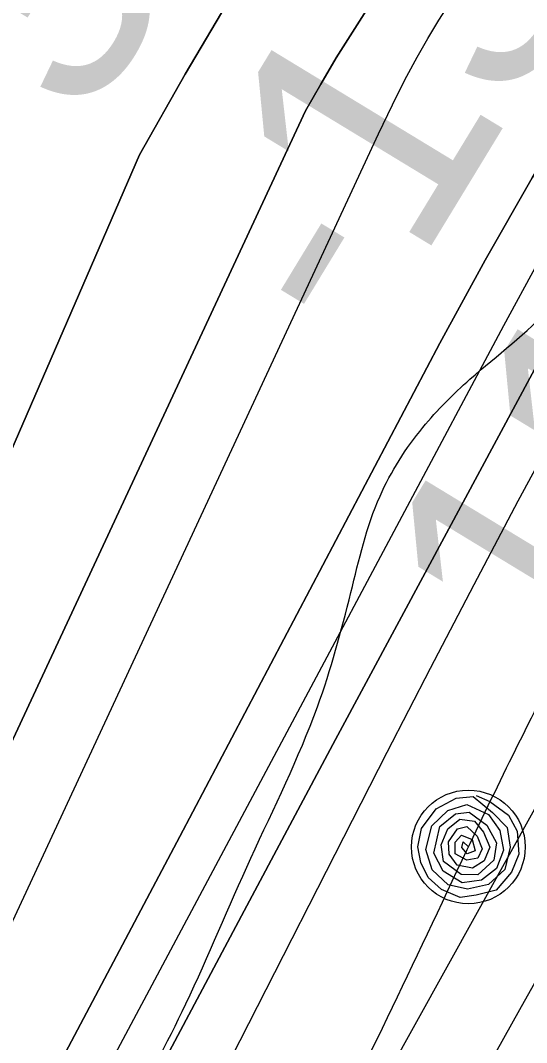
# Model space of a CAD drawing. Extents: x 3297735 to 3335592, y 670436 to 695807.
# Drawn here: x 3314540.4 to 3314682.8, y 682601.6 to 682889.4 of the extents above; entities that cross this region are included whole.
import ezdxf

# ---------------------------------------------------------------- set-up
doc = ezdxf.new("R2010")
doc.units = 0
for name, color, linetype in [('V-RIVR-EDGE', 7, 'Continuous'), ('V-RIVR-RANG', 7, 'Continuous'), ('V-ROAD-CNTR', 7, 'Continuous'), ('V-RRAP-FSHR', 7, 'Continuous'), ('V-TOPO-DPTH', 7, 'Continuous'), ('V-TOPO-MINR', 7, 'Continuous'), ('V-TOPO-WATR', 7, 'Continuous'), ('V-UTIL-LINE', 7, 'Continuous')]:
    doc.layers.add(name, color=color, linetype=linetype)

msp = doc.modelspace()

# ---------------------------------------------------------------- linework, layer by layer
at = {"layer": 'V-RIVR-EDGE'}
msp.add_spline([(3314332.49, 682283.88), (3314344.9, 682287.34), (3314358.11, 682294.67), (3314374.42, 682306.27), (3314394.23, 682317.08), (3314408.21, 682327.13), (3314425.7, 682339.88), (3314434.25, 682347.62), (3314443.2, 682360.39), (3314457.6, 682381.68), (3314472.41, 682411.9), (3314491.89, 682447.14), (3314503.96, 682468.44), (3314519.93, 682495.54), (3314540.57, 682530.4), (3314569.78, 682579.57), (3314586.92, 682612.5), (3314605.25, 682653.56), (3314623.97, 682696.17), (3314633.36, 682728.33), (3314641.57, 682755.46), (3314653.64, 682774.82), (3314666.86, 682788.36), (3314689.79, 682808.86), (3314699.9, 682821.24), (3314716.62, 682840.2), (3314742.69, 682874.26), (3314774.59, 682914.13), (3314793.27, 682940.45), (3314809.22, 682961.74), (3314829.46, 682991.55), (3314848.16, 683027.19), (3314871.52, 683064.75), (3314895.3, 683112.39), (3314930.72, 683167.75), (3314952.14, 683204.16), (3315057.23, 683357.85), (3315078.23, 683381.84), (3315092.99, 683392.28), (3315101.15, 683395.75), (3315113.56, 683398.05), (3315130.23, 683396.45), (3315136.44, 683396.05), (3315142.65, 683398.75), (3315151.58, 683404.93), (3315172.97, 683426.6), (3315192.78, 683442.06), (3315207.17, 683456.37), (3315216.51, 683472.25), (3315223.52, 683484.25), (3315237.14, 683502.83), (3315242.2, 683511.35), (3315243.01, 683524.54), (3315244.19, 683529.19), (3315255.48, 683547.77), (3315279.6, 683579.13), (3315294, 683598.87), (3315305.28, 683613.19), (3315309.97, 683627.14), (3315311.93, 683637.22), (3315317.77, 683644.96), (3315323.59, 683648.05), (3315323.6, 683652.31), (3315326.33, 683655.8), (3315330.61, 683660.83), (3315336.05, 683665.85), (3315339.95, 683675.54), (3315343.47, 683686.39), (3315346.59, 683695.69), (3315347.02, 683710.43), (3315347.43, 683722.45), (3315345.14, 683737.19), (3315345.17, 683749.99), (3315346.75, 683761.23), (3315349.48, 683764.32), (3315349.87, 683767.43), (3315354.17, 683779.05), (3315358.47, 683794.55), (3315362.36, 683800.36), (3315370.14, 683808.48), (3315374.42, 683815.84), (3315383.4, 683837.92), (3315387.32, 683854.98), (3315386.95, 683864.67), (3315385.03, 683871.27), (3315388.14, 683875.14), (3315392.8, 683876.29), (3315394.75, 683880.94), (3315403.32, 683896.43), (3315419.29, 683923.54), (3315433.69, 683947.55), (3315437.2, 683954.52), (3315436.83, 683961.11), (3315438, 683964.99), (3315450.86, 683988.61), (3315458.62, 683992.47), (3315462.51, 683995.17), (3315464.08, 684002.54), (3315468.77, 684016.49), (3315478.5, 684033.53), (3315498.34, 684056.75), (3315513.5, 684070.67), (3315521.28, 684082.29), (3315523.23, 684087.32), (3315534.89, 684097.76), (3315545.01, 684110.54), (3315557.06, 684124.08), (3315577.68, 684151.17), (3315590.51, 684164.33), (3315598.31, 684180.21), (3315604.16, 684192.6), (3315609.61, 684201.51), (3315623.63, 684224.74), (3315637.65, 684249.92), (3315651.66, 684270.43), (3315661.01, 684285.92), (3315665.69, 684296.38), (3315668.82, 684306.85), (3315671.54, 684310.72), (3315680.49, 684322.72), (3315685.93, 684326.58), (3315687.49, 684332.01), (3315687.51, 684337.44), (3315690.62, 684340.92), (3315706.17, 684356.78), (3315715.11, 684366.84), (3315728.72, 684382.71), (3315735.34, 684392), (3315740.79, 684400.13), (3315746.24, 684410.2), (3315754.02, 684419.87), (3315767.64, 684436.9), (3315797.18, 684465.14), (3315824.41, 684496.87), (3315835.68, 684508.87), (3315845.4, 684518.93), (3315855.91, 684533.25), (3315917.34, 684595.92), (3315957, 684638.09), (3315987.3, 684659.73), (3316015.28, 684684.48), (3316035.1, 684702.27), (3316044.05, 684713.5), (3316063.1, 684733.62), (3316100.42, 684768.43), (3316125.29, 684791.63), (3316138.51, 684803.62), (3316150.97, 684823.37), (3316159.55, 684843.13), (3316165.42, 684865.99), (3316173.99, 684881.48), (3316197.71, 684908.18), (3316229.61, 684945.33), (3316249.82, 684965.06), (3316275.47, 684987.88), (3316301.52, 685015.35), (3316311.24, 685022.31), (3316314.74, 685028.11), (3316324.84, 685037.01), (3316331.06, 685041.26), (3316337.27, 685045.12), (3316343.88, 685050.92), (3316349.72, 685059.83), (3316371.5, 685083.43), (3316388.59, 685096.18), (3316398.7, 685107.41), (3316416.19, 685122.87), (3316443.39, 685146.08), (3316453.89, 685155.74), (3316462.82, 685158.82), (3316468.64, 685163.46), (3316479.54, 685177.01), (3316494.69, 685189.77), (3316513.34, 685202.13), (3316536.65, 685221.08), (3316559.19, 685238.47), (3316587.17, 685262.45), (3316636.9, 685301.49), (3316712.28, 685357.54), (3316745.31, 685384.99), (3316768.23, 685402.39), (3316780.67, 685413.21), (3316806.33, 685440.68), (3316819.16, 685455.39), (3316844.44, 685481.7), (3316866.97, 685499.48), (3316882.51, 685511.08), (3316905.85, 685537.39), (3316931.9, 685564.08), (3316969.21, 685598.5), (3316985.92, 685613.59), (3317001.86, 685628.67), (3317017.8, 685644.53), (3317028.68, 685652.65), (3317037.23, 685661.16), (3317052.77, 685673.53), (3317075.3, 685687.82), (3317092.39, 685696.31), (3317103.26, 685703.27), (3317111.03, 685709.84), (3317130.87, 685733.84), (3317147.6, 685754.74), (3317177.16, 685789.18), (3317206.31, 685816.64), (3317272.79, 685885.12), (3317325.67, 685938.89), (3317356.77, 685972.16), (3317386.71, 686002.34), (3317409.64, 686022.45), (3317459.38, 686063.82), (3317493.18, 686088.94), (3317516.11, 686108.66), (3317520.01, 686116.02), (3317520.41, 686123), (3317527.04, 686135.78), (3317538.34, 686157.08), (3317553.89, 686174.89), (3317576.04, 686194.22), (3317585.76, 686203.89), (3317597.05, 686222.09), (3317609.5, 686237.57), (3317632.05, 686261.95), (3317642.16, 686270.84), (3317659.25, 686280.88), (3317668.58, 686290.17), (3317678.68, 686299.45), (3317692.67, 686308.33), (3317712.1, 686324.19), (3317733.86, 686344.3), (3317749.03, 686362.49), (3317772.75, 686387.25), (3317794.13, 686406.59), (3317815.49, 686421.66), (3317821.72, 686429.79), (3317831.45, 686444.5), (3317837.3, 686456.89), (3317843.89, 686458.43), (3317852.43, 686461.9), (3317865.64, 686468.46), (3317881.56, 686479.28), (3317892.45, 686489.33), (3317902.56, 686501.72), (3317906.85, 686510.63), (3317912.32, 686528.84), (3317916.61, 686539.69), (3317920.89, 686544.72), (3317931.77, 686551.67), (3317955.46, 686567.51), (3317973.73, 686582.98), (3317979.95, 686591.88), (3317987.35, 686602.72), (3318007.57, 686624.78), (3318020.39, 686634.83), (3318018.46, 686637.55), (3318030.91, 686653.42), (3318034.78, 686650.69), (3318039.45, 686656.89), (3318050.33, 686664.62), (3318082.55, 686680.82), (3318124.1, 686700.89), (3318142.75, 686715.97), (3318149.36, 686724.09), (3318148.6, 686727.59), (3318152.1, 686732.62), (3318161.82, 686744.62), (3318168.45, 686756.23), (3318174.67, 686766.3), (3318184.4, 686779.46), (3318196.08, 686795.33), (3318211.63, 686812.75), (3318220.97, 686823.97), (3318223.7, 686833.27), (3318227.6, 686840.63), (3318232.66, 686847.21), (3318235.79, 686857.67), (3318240.07, 686864.64), (3318252.91, 686883.22), (3318274.69, 686907.6), (3318298.01, 686928.49), (3318327.13, 686944.7), (3318349.26, 686951.63), (3318362.06, 686955.09), (3318370.22, 686961.27), (3318383.46, 686983.73), (3318391.25, 686996.51), (3318395.14, 686999.99), (3318401.73, 686999.97), (3318407.55, 687001.12), (3318412.6, 687003.82), (3318416.49, 687008.86), (3318422.71, 687016.98), (3318440.6, 687037.49), (3318448.75, 687040.19), (3318453.03, 687042.89), (3318455.76, 687051.42), (3318462.38, 687060.32), (3318484.92, 687082.76), (3318499.31, 687098.23), (3318510.59, 687111), (3318518.77, 687124.94), (3318525, 687134.62), (3318537.83, 687148.55), (3318566.2, 687172.14), (3318582.53, 687190.71), (3318592.64, 687203.1), (3318612.48, 687228.64), (3318628.44, 687251.87), (3318642.05, 687266.57), (3318646.35, 687279.75), (3318655.68, 687290.58), (3318665.01, 687298.71), (3318672.79, 687309.16), (3318676.7, 687321.17), (3318685.65, 687333.94), (3318691.49, 687344.4), (3318699.27, 687352.91), (3318716.37, 687367.22), (3318716.79, 687379.24), (3318717.6, 687392.04), (3318724.22, 687404.82), (3318732, 687415.66), (3318742.88, 687423.77), (3318760.35, 687430.71), (3318770.05, 687431.07), (3318780.9, 687428.33), (3318786.73, 687436.46), (3318804.23, 687454.26), (3318817.46, 687473.23), (3318829.91, 687487.55), (3318848.96, 687509.6), (3318869.19, 687534.37), (3318894.08, 687564.56), (3318929.49, 687611.78), (3318945.82, 687629.19), (3318962.93, 687646.99), (3318977.7, 687660.53), (3318993.65, 687679.88), (3319024.36, 687709.28), (3319059.37, 687753.01), (3319086.2, 687782.03), (3319108.76, 687809.51), (3319125.86, 687827.3), (3319135.21, 687842.41), (3319146.89, 687859.44), (3319161.67, 687877.63), (3319172.56, 687889.63), (3319185.79, 687908.6), (3319206.81, 687940.73), (3319238.34, 687987.58), (3319258.18, 688014.29), (3319282.31, 688048.74), (3319299.82, 688074.29), (3319310.71, 688085.9), (3319319.65, 688093.25), (3319326.26, 688101.37), (3319337.16, 688116.08), (3319351.92, 688127.68), (3319358.93, 688137.36), (3319372.55, 688156.33), (3319390.83, 688181.1), (3319409.12, 688207.04), (3319418.85, 688220.59), (3319428.57, 688231.03), (3319452.68, 688254.63), (3319466.67, 688269.33), (3319477.96, 688285.59), (3319487.29, 688294.49), (3319498.17, 688304.55), (3319498.19, 688312.3), (3319502.08, 688317.33), (3319523.48, 688343.65), (3319546.04, 688372.29), (3319572.1, 688405.58), (3319583.39, 688420.29), (3319604.77, 688443.12), (3319614.49, 688453.95), (3319630.05, 688470.2), (3319645.61, 688490.33), (3319664.28, 688513.94), (3319677.9, 688534.07), (3319689.59, 688553.04), (3319707.1, 688579.37), (3319721.91, 688607.25)], degree=3, dxfattribs=at)
at = {"layer": 'V-ROAD-CNTR'}
msp.add_spline([(3315498.43, 682865.39), (3314901.76, 681854.36), (3314773.19, 681638.15), (3314602.7, 681364.43), (3314477.51, 681178.93), (3314300.96, 680916.57)], degree=3, dxfattribs=at)
at = {"layer": 'V-RRAP-FSHR'}
msp.add_lwpolyline([(3314668.62, 682671.17), (3314672.45, 682669.54), (3314677.71, 682665.65), (3314680.17, 682661.11), (3314680.6, 682654.7), (3314678.54, 682649.58), (3314674.22, 682644.53), (3314668.58, 682643.14), (3314664.08, 682642.48), (3314658.86, 682644.73), (3314655.12, 682648.13), (3314653.03, 682652.36), (3314652.25, 682656.73), (3314653.21, 682661.86), (3314657.34, 682667.46), (3314662.97, 682670.42), (3314667.76, 682670.87), (3314673.18, 682666.38), (3314677.36, 682662.16), (3314678.23, 682656.65), (3314676.65, 682650.38), (3314672.09, 682646.17), (3314666.21, 682644.82), (3314660.76, 682646.07), (3314656.24, 682650.26), (3314654.48, 682655.95), (3314656.14, 682662.64), (3314660.66, 682666.93), (3314665.97, 682668.69), (3314672.08, 682665.87), (3314675.27, 682661.36), (3314676.3, 682655.77), (3314674.34, 682650.6), (3314670.15, 682647.39), (3314664.68, 682646.62), (3314659.3, 682649.86), (3314656.71, 682654.92), (3314658.41, 682662.49), (3314662.84, 682666.05), (3314666.63, 682666.47), (3314671.58, 682662.86), (3314674.38, 682657.83), (3314673.57, 682653.01), (3314669.12, 682648.87), (3314664.38, 682648.92), (3314659.39, 682652.56), (3314658.81, 682657.34), (3314660.69, 682661.83), (3314664.05, 682664.54), (3314668.14, 682663.96), (3314670.67, 682660.89), (3314672.5, 682656.66), (3314670.88, 682652.83), (3314667.56, 682650.75), (3314663.27, 682651.56), (3314661, 682654.63), (3314660.85, 682658.16), (3314663.36, 682661.82), (3314665.95, 682662.44), (3314668.95, 682659.78), (3314670.31, 682656.18), (3314669.09, 682653.58), (3314666.03, 682652.94), (3314662.75, 682654.75), (3314662.73, 682658.02), (3314664.5, 682660.02), (3314667.54, 682658.78), (3314668.32, 682655.59), (3314666.1, 682654.79), (3314664.6, 682656.51), (3314664.96, 682658.16), (3314666.48, 682656.76)], dxfattribs=at)
msp.add_circle((3314666.42, 682656.69), 16, dxfattribs=at)
at = {"layer": 'V-TOPO-DPTH'}
for points in [[(3315009.64, 683345.72), (3314712.51, 682890.46), (3314698.24, 682867.92), (3314684.4, 682845.12), (3314671.2, 682821.94), (3314658.43, 682798.51), (3314585.26, 682659.67), (3314536.12, 682566.69), (3314486.82, 682473.79), (3314437.3, 682381.01), (3314387.63, 682288.31), (3314301.05, 682127.19), (3314288.23, 682104), (3314275.05, 682081.02), (3314261.31, 682058.37), (3314247.22, 682035.93), (3314043.49, 681720.13)], [(3314043.49, 681720.13), (3314247.22, 682035.93), (3314261.31, 682058.37), (3314275.05, 682081.02), (3314288.23, 682104), (3314301.05, 682127.19), (3314387.63, 682288.31), (3314437.3, 682381.01), (3314486.82, 682473.79), (3314536.12, 682566.69), (3314585.26, 682659.67), (3314658.43, 682798.51), (3314671.2, 682821.94), (3314684.4, 682845.12), (3314698.24, 682867.92), (3314712.51, 682890.46), (3315009.64, 683345.72)], [(3314280.51, 682174.96), (3314573.88, 682851.57), (3314586.75, 682874.25), (3314600.01, 682896.69), (3314613.85, 682918.78), (3314628.08, 682940.64), (3314856.74, 683282.22)], [(3314856.74, 683282.22), (3314628.08, 682940.64), (3314613.85, 682918.78), (3314600.01, 682896.69), (3314586.75, 682874.25), (3314573.88, 682851.57), (3314280.51, 682174.96)], [(3313929.05, 681305.78), (3314326.46, 682013.05), (3314333.81, 682026.23), (3314341.1, 682039.44), (3314348.3, 682052.69), (3314355.45, 682065.97), (3314399.75, 682148.96), (3314429.14, 682203.69), (3314458.71, 682258.33), (3314488.54, 682312.81), (3314518.55, 682367.21), (3314726.91, 682742.71), (3314743.13, 682770.98), (3314759.89, 682798.92), (3314777.44, 682826.36), (3314795.53, 682853.47), (3315065.64, 683245.92)], [(3314868.78, 683075.14), (3314827.89, 683014.48), (3314787.32, 682953.58), (3314721.02, 682853.15), (3314714.01, 682842.21), (3314707.2, 682831.15), (3314700.7, 682819.91), (3314694.39, 682808.55), (3314654.92, 682735.11), (3314629.09, 682686.91), (3314603.33, 682638.67), (3314577.68, 682590.37), (3314552.11, 682542.04), (3314338.68, 682137.55), (3314319.4, 682101.39), (3314299.9, 682065.36), (3314280.07, 682029.5), (3314260.03, 681993.76), (3314242.96, 681963.64), (3314213.94, 681913.1), (3314184.55, 681862.77), (3314154.6, 681812.78), (3314124.27, 681763), (3313849.7, 681317.91)], [(3314868.78, 683075.14), (3314827.89, 683014.48), (3314787.32, 682953.58), (3314721.02, 682853.15), (3314714.01, 682842.21), (3314707.2, 682831.15), (3314700.7, 682819.91), (3314694.39, 682808.55), (3314654.92, 682735.11), (3314629.09, 682686.91), (3314603.33, 682638.67), (3314577.68, 682590.37), (3314552.11, 682542.04), (3314338.68, 682137.55), (3314319.4, 682101.39), (3314299.9, 682065.36), (3314280.07, 682029.5), (3314260.03, 681993.76), (3314242.96, 681963.64), (3314213.94, 681913.1), (3314184.55, 681862.77), (3314154.6, 681812.78), (3314124.27, 681763), (3313849.7, 681317.91)], [(3313219.64, 681704.8), (3313252.24, 681747.01), (3313338.92, 681783.45), (3313685.33, 681795.92), (3313941.94, 681858.6), (3314135.29, 681928.1), (3314241.12, 682063.5), (3314249.87, 682077.44), (3314258.39, 682091.53), (3314266.56, 682105.82), (3314274.49, 682120.25), (3314620.65, 682863.98), (3314624.88, 682871.44), (3314629.24, 682878.82), (3314633.79, 682886.09), (3314638.46, 682893.28), (3314679.92, 682955.39), (3314705.47, 682993.54), (3314731.08, 683031.65), (3314756.8, 683069.7)], [(3314756.8, 683069.7), (3314731.08, 683031.65), (3314705.47, 682993.54), (3314679.92, 682955.39), (3314638.46, 682893.28), (3314633.79, 682886.09), (3314629.24, 682878.82), (3314624.88, 682871.44), (3314620.65, 682863.98), (3314274.49, 682120.25), (3314266.56, 682105.82), (3314258.39, 682091.53), (3314249.87, 682077.44), (3314241.12, 682063.5), (3314135.29, 681928.1), (3313941.94, 681858.6), (3313685.33, 681795.92), (3313338.92, 681783.45), (3313252.24, 681747.01), (3313219.64, 681704.8)]]:
    msp.add_lwpolyline(points, dxfattribs=at)
at = {"layer": 'V-TOPO-MINR'}
for points in [[(3314006.13, 681693.95), (3314042.28, 681740.75), (3314076.23, 681789.38), (3314244.17, 682049.71), (3314255.59, 682067.91), (3314266.7, 682086.28), (3314277.36, 682104.93), (3314287.71, 682123.76), (3314350.74, 682241.82), (3314391.58, 682320.21), (3314641.19, 682857.47), (3314643.74, 682862.94), (3314646.38, 682868.36), (3314649.16, 682873.72), (3314652.03, 682879.03), (3314655.03, 682884.27), (3314658.13, 682889.45), (3314661.36, 682894.54), (3314664.68, 682899.58), (3315009.21, 683407)], [(3314497.45, 682396.73), (3314643.57, 682683.38), (3314655.74, 682707.03), (3314668.02, 682730.62), (3314680.48, 682754.11), (3314693.06, 682777.54), (3314712.53, 682813.49), (3314715.53, 682818.86), (3314718.62, 682824.17), (3314721.86, 682829.39), (3314725.19, 682834.56), (3314755.68, 682880.51), (3314774.44, 682908.52), (3314793.37, 682936.43), (3314812.54, 682964.17), (3314831.86, 682991.8), (3315089.6, 683356.88)], [(3314043.49, 681720.13), (3314247.22, 682035.93), (3314261.31, 682058.37), (3314275.05, 682081.02), (3314288.23, 682104), (3314301.05, 682127.19), (3314387.63, 682288.31), (3314437.3, 682381.01), (3314486.82, 682473.79), (3314536.12, 682566.69), (3314585.26, 682659.67), (3314658.43, 682798.51), (3314671.2, 682821.94), (3314684.4, 682845.12), (3314698.24, 682867.92), (3314712.51, 682890.46), (3315009.64, 683345.72)], [(3314280.51, 682174.96), (3314573.88, 682851.57), (3314586.75, 682874.25), (3314600.01, 682896.69), (3314613.85, 682918.78), (3314628.08, 682940.64), (3314856.74, 683282.22)], [(3313929.05, 681305.78), (3314326.46, 682013.05), (3314333.81, 682026.23), (3314341.1, 682039.44), (3314348.3, 682052.69), (3314355.45, 682065.97), (3314399.75, 682148.96), (3314429.14, 682203.69), (3314458.71, 682258.33), (3314488.54, 682312.81), (3314518.55, 682367.21), (3314726.91, 682742.71), (3314743.13, 682770.98), (3314759.89, 682798.92), (3314777.44, 682826.36), (3314795.53, 682853.47), (3315065.64, 683245.92)], [(3314020.01, 681629.11), (3314252.68, 682018.63), (3314269.09, 682046.54), (3314285.25, 682074.59), (3314301.02, 682102.86), (3314316.54, 682131.28), (3314467.03, 682411.48), (3314505.18, 682482.59), (3314543.26, 682553.73), (3314581.26, 682624.91), (3314619.21, 682696.13), (3314676.36, 682803.55), (3314685.92, 682820.94), (3314695.8, 682838.14), (3314706.14, 682855.05), (3314716.8, 682871.79), (3314875.81, 683113.99)], [(3313219.64, 681704.8), (3313252.24, 681747.01), (3313338.92, 681783.45), (3313685.33, 681795.92), (3313941.94, 681858.6), (3314135.29, 681928.1), (3314241.12, 682063.5), (3314249.87, 682077.44), (3314258.39, 682091.53), (3314266.56, 682105.82), (3314274.49, 682120.25), (3314620.65, 682863.98), (3314624.88, 682871.44), (3314629.24, 682878.82), (3314633.79, 682886.09), (3314638.46, 682893.28), (3314679.92, 682955.39), (3314705.47, 682993.54), (3314731.08, 683031.65), (3314756.8, 683069.7)], [(3314193.9, 681723.96), (3314335.47, 681978.11), (3314348.8, 682002.15), (3314362.05, 682026.24), (3314375.19, 682050.38), (3314388.26, 682074.56), (3314486.56, 682257.35), (3314534.58, 682346.05), (3314582.92, 682434.58), (3314631.75, 682522.84), (3314680.9, 682610.92), (3314759.89, 682751.56), (3314770.01, 682769.06), (3314780.41, 682786.38), (3314791.23, 682803.44), (3314802.34, 682820.32), (3314918.01, 682991.45)]]:
    msp.add_lwpolyline(points, dxfattribs=at)
at = {"layer": 'V-TOPO-WATR'}
msp.add_lwpolyline([(3313849.7, 681317.91), (3314124.27, 681763), (3314154.6, 681812.78), (3314184.55, 681862.77), (3314213.94, 681913.1), (3314242.96, 681963.64), (3314260.03, 681993.76), (3314280.07, 682029.5), (3314299.9, 682065.36), (3314319.4, 682101.39), (3314338.68, 682137.55), (3314552.11, 682542.04), (3314577.68, 682590.37), (3314603.33, 682638.67), (3314629.09, 682686.91), (3314654.92, 682735.11), (3314694.39, 682808.55), (3314700.7, 682819.91), (3314707.2, 682831.15), (3314714.01, 682842.21), (3314721.02, 682853.15), (3314787.32, 682953.58), (3314827.89, 683014.48), (3314868.78, 683075.14)], dxfattribs=at)
at = {"layer": 'V-UTIL-LINE'}
msp.add_spline([(3315313.1, 683659.44), (3315294.81, 683645.89), (3315280.39, 683622.61), (3315253.99, 683575.47), (3315222.4, 683508.32), (3315178.02, 683451.95), (3315151.72, 683423.47), (3315141.9, 683424.56), (3315131.28, 683403.3), (3315091.71, 683334.22), (3315067.65, 683327.19), (3315051.39, 683313.71), (3315041.42, 683286.06), (3315021.94, 683244.03), (3314999.67, 683193.5), (3314965.54, 683145.47), (3314933.98, 683105.8), (3314923.58, 683099.15), (3314900.85, 683072.56), (3314869.89, 683023.21), (3314817.81, 682941.77), (3314747.17, 682809.99), (3314693.88, 682712.16), (3314666, 682655.84), (3314619.73, 682561.99), (3314565.48, 682464.75), (3314548.12, 682421.66)], degree=3, dxfattribs=at)

# ---------------------------------------------------------------- texts
at = {"layer": 'V-RIVR-RANG'}
for s, p in [('-35', (3314543.43, 682833.37)), ('-13', (3314636.97, 682794.73)), ('11.5', (3314695.83, 682699.06))]:
    msp.add_text(s, height=67, rotation=58.6973, dxfattribs=at).set_placement(p)

doc.saveas('drawing.dxf')
